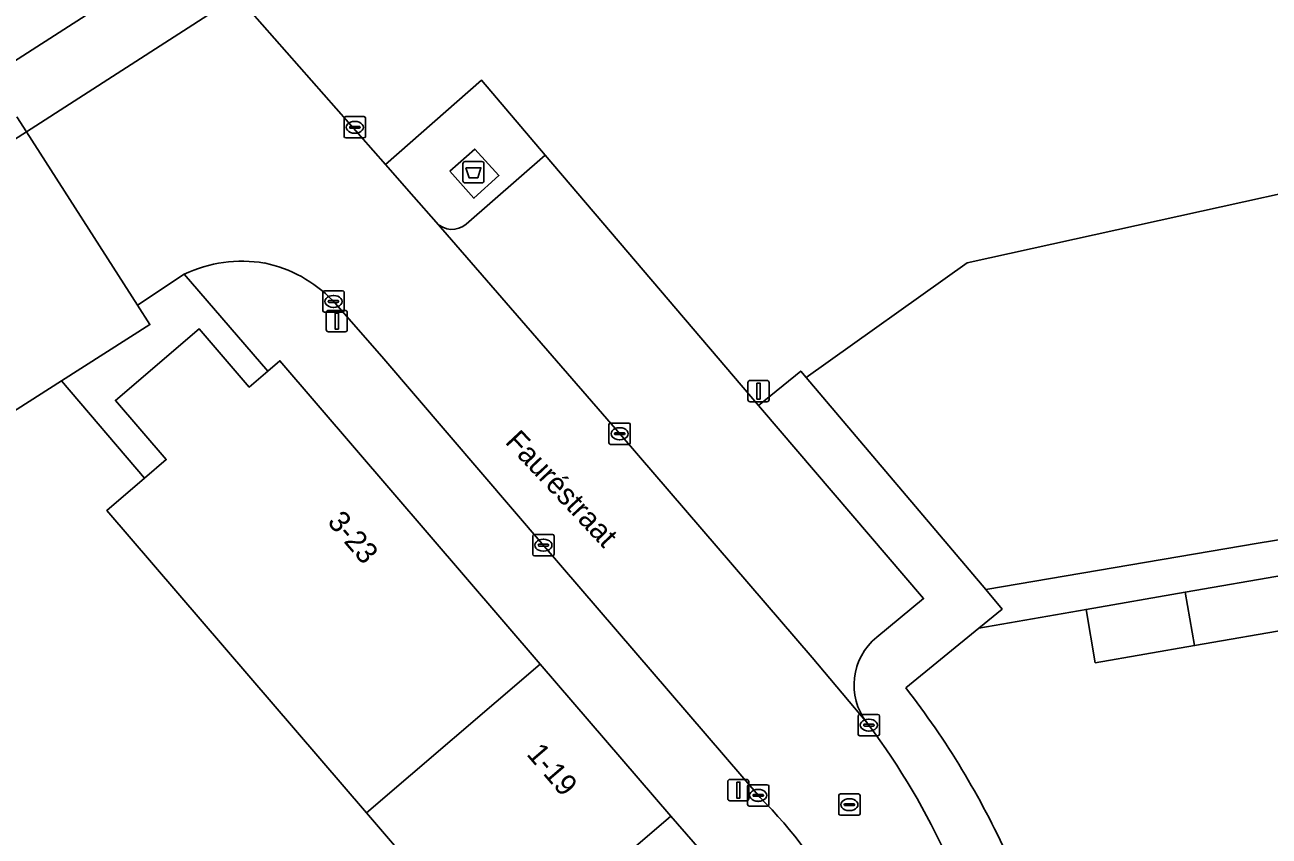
# Model space of a CAD drawing. Extents: x 159217 to 160349, y 381246 to 382172.
# Drawn here: x 159370.1 to 159428.4, y 381329.1 to 381367.2 of the extents above; entities that cross this region are included whole.
import ezdxf

# ---------------------------------------------------------------- set-up
doc = ezdxf.new("R2010")
doc.units = 0
for name, color, linetype in [('IMGEO_Afval_apart_plaats', 7, 'Continuous'), ('IMGEO_Erf', 7, 'Continuous'), ('IMGEO_Groenvoorziening', 7, 'Continuous'), ('IMGEO_Kolk', 7, 'Continuous'), ('IMGEO_Lichtmast', 7, 'Continuous'), ('IMGEO_Openbare_ruimte_label', 7, 'Continuous'), ('IMGEO_Pand', 7, 'Continuous'), ('IMGEO_Pand_nummerreeks', 7, 'Continuous'), ('IMGEO_Parkeervlak_open', 7, 'Continuous'), ('IMGEO_Rijbaan_lokaal_open', 7, 'Continuous'), ('IMGEO_Rioolput', 7, 'Continuous'), ('IMGEO_Voetpad_gesloten', 7, 'Continuous'), ('IMGEO_Voetpad_open', 7, 'Continuous')]:
    doc.layers.add(name, color=color, linetype=linetype)

msp = doc.modelspace()

# ---------------------------------------------------------------- linework, layer by layer
at = {"layer": 'IMGEO_Afval_apart_plaats'}
for p, q in [((159390.722, 381360.774), (159391.512, 381360.774)), ((159391.512, 381360.774), (159390.722, 381360.774)), ((159390.622, 381359.874), (159390.622, 381360.674)), ((159390.622, 381360.674), (159390.622, 381359.874)), ((159391.612, 381360.674), (159391.612, 381359.874)), ((159391.612, 381359.874), (159391.612, 381360.674)), ((159391.512, 381359.774), (159390.722, 381359.774)), ((159390.722, 381359.774), (159391.512, 381359.774))]:
    msp.add_line(p, q, dxfattribs=at)
msp.add_lwpolyline([(159390.765, 381360.488), (159391.469, 381360.488), (159391.32, 381360.018), (159390.914, 381360.018), (159390.765, 381360.488)], dxfattribs=at)
for centre, start, end in [((159390.722, 381360.674), 90, 180), ((159390.722, 381360.674), 90, 180), ((159391.512, 381360.674), 0, 90), ((159391.512, 381360.674), 360, 90), ((159390.722, 381359.874), 180, 270), ((159390.722, 381359.874), 180, 270), ((159391.512, 381359.874), 270, 0), ((159391.512, 381359.874), 270, 0)]:
    msp.add_arc(centre, 0.1, start, end, dxfattribs=at)
at = {"layer": 'IMGEO_Erf'}
msp.add_lwpolyline([(159378.248, 381352.935), (159380.599, 381350.194), (159381.469, 381350.94), (159377.553, 381355.493), (159375.362, 381354.045), (159375.948, 381353.129), (159371.796, 381350.484), (159375.69, 381345.919), (159376.711, 381346.795), (159374.328, 381349.573)], close=True, dxfattribs=at)
msp.add_lwpolyline([(159429.637, 381338.887), (159424.935, 381338.07), (159420.281, 381337.262), (159419.846, 381339.763), (159414.824, 381338.891), (159411.395, 381336.08)], dxfattribs=at)
msp.add_arc((159380.464, 381311.994), 39.203, 24.33771, 37.90803, dxfattribs=at)
at = {"layer": 'IMGEO_Groenvoorziening'}
for points in [[(159450.035, 381369.261), (159449.908, 381372.338), (159443.75, 381379.482), (159431.493, 381393.699), (159433.172, 381395.147), (159429.201, 381399.779), (159425.618, 381397.501), (159410.428, 381387.845), (159395.237, 381378.188), (159380.047, 381368.531), (159386.995, 381360.637), (159391.487, 381364.596), (159394.484, 381361.077), (159404.492, 381349.329), (159406.465, 381350.948), (159406.717, 381350.65), (159414.278, 381356.018), (159442.202, 381362.193), (159442.587, 381362.278), (159443.383, 381362.454), (159443.602, 381362.503), (159443.465, 381363.355), (159442.823, 381367.349), (159450.066, 381368.511)], [(159368.979, 381378.134), (159362.036, 381372.138), (159367.369, 381364.066), (159368.485, 381364.785), (159374.871, 381368.899)], [(159442.202, 381362.193), (159414.278, 381356.018), (159406.717, 381350.65), (159415.139, 381340.697), (159427.918, 381342.865), (159443.174, 381345.361), (159443.252, 381344.88), (159443.37, 381344.159), (159443.625, 381342.6), (159445.361, 381342.884), (159444.99, 381345.149), (159443.086, 381356.786)]]:
    msp.add_lwpolyline(points, close=True, dxfattribs=at)
for points in [[(159362.402, 381357.237), (159370.16, 381362.179), (159369.708, 381362.882)], [(159328.048, 381310.17), (159378.79, 381319.78), (159378.532, 381321.824), (159380.334, 381321.967), (159384.584, 381317.936), (159390.105, 381316.337), (159389.892, 381317.438), (159392.001, 381317.836), (159395.007, 381321.144), (159398.253, 381324.718), (159398.511, 381324.427), (159402.469, 381327.661), (159400.375, 381330.06), (159392.227, 381323.072), (159386.102, 381330.214), (159373.928, 381344.408), (159375.69, 381345.919), (159371.796, 381350.484), (159368.19, 381348.187)]]:
    msp.add_lwpolyline(points, dxfattribs=at)
at = {"layer": 'IMGEO_Kolk'}
for p, q in [((159385.054, 381361.958), (159385.054, 381362.81)), ((159385.129, 381362.884), (159385.981, 381362.884)), ((159385.542, 381362.664), (159385.567, 381362.664)), ((159386.055, 381362.81), (159386.055, 381361.958)), ((159385.313, 381362.378), (159385.313, 381362.39)), ((159385.751, 381362.341), (159385.353, 381362.341)), ((159385.356, 381362.427), (159385.754, 381362.427)), ((159385.565, 381362.104), (159385.54, 381362.104)), ((159385.797, 381362.39), (159385.797, 381362.378)), ((159385.981, 381361.884), (159385.129, 381361.884)), ((159384.052, 381353.787), (159384.052, 381354.639)), ((159384.127, 381354.713), (159384.979, 381354.713)), ((159384.54, 381354.493), (159384.565, 381354.493)), ((159385.053, 381354.639), (159385.053, 381353.787)), ((159384.311, 381354.207), (159384.311, 381354.219)), ((159384.749, 381354.17), (159384.351, 381354.17)), ((159384.354, 381354.256), (159384.752, 381354.256)), ((159384.563, 381353.933), (159384.538, 381353.933)), ((159384.795, 381354.219), (159384.795, 381354.207)), ((159384.979, 381353.713), (159384.127, 381353.713)), ((159397.548, 381348.507), (159398.4, 381348.507)), ((159397.473, 381347.581), (159397.473, 381348.433)), ((159397.732, 381348.001), (159397.732, 381348.013)), ((159398.17, 381347.964), (159397.772, 381347.964)), ((159397.775, 381348.05), (159398.173, 381348.05)), ((159397.961, 381348.287), (159397.986, 381348.287)), ((159398.216, 381348.013), (159398.216, 381348.001)), ((159398.474, 381348.433), (159398.474, 381347.581)), ((159398.4, 381347.507), (159397.548, 381347.507)), ((159397.984, 381347.727), (159397.959, 381347.727)), ((159393.974, 381343.279), (159394.826, 381343.279)), ((159393.899, 381342.353), (159393.899, 381343.205)), ((159394.158, 381342.773), (159394.158, 381342.785)), ((159394.596, 381342.736), (159394.198, 381342.736)), ((159394.201, 381342.822), (159394.599, 381342.822)), ((159394.387, 381343.059), (159394.412, 381343.059)), ((159394.642, 381342.785), (159394.642, 381342.773)), ((159394.9, 381343.205), (159394.9, 381342.353)), ((159394.826, 381342.279), (159393.974, 381342.279)), ((159394.41, 381342.499), (159394.385, 381342.499)), ((159409.16, 381333.91), (159409.16, 381334.762)), ((159409.235, 381334.836), (159410.087, 381334.836)), ((159409.648, 381334.616), (159409.673, 381334.616)), ((159410.161, 381334.762), (159410.161, 381333.91)), ((159409.419, 381334.33), (159409.419, 381334.342)), ((159409.857, 381334.293), (159409.459, 381334.293)), ((159409.462, 381334.379), (159409.86, 381334.379)), ((159409.671, 381334.056), (159409.646, 381334.056)), ((159409.903, 381334.342), (159409.903, 381334.33)), ((159410.087, 381333.836), (159409.235, 381333.836)), ((159403.971, 381330.613), (159403.971, 381331.465)), ((159404.046, 381331.539), (159404.898, 381331.539)), ((159404.23, 381331.033), (159404.23, 381331.045)), ((159404.668, 381330.996), (159404.27, 381330.996)), ((159404.273, 381331.082), (159404.671, 381331.082)), ((159404.459, 381331.319), (159404.484, 381331.319)), ((159404.714, 381331.045), (159404.714, 381331.033)), ((159404.972, 381331.465), (159404.972, 381330.613)), ((159404.898, 381330.539), (159404.046, 381330.539)), ((159404.482, 381330.759), (159404.457, 381330.759))]:
    msp.add_line(p, q, dxfattribs=at)
for points in [[(159385.054, 381361.958), (159385.054, 381362.81)], [(159385.129, 381362.884), (159385.981, 381362.884)], [(159386.055, 381362.81), (159386.055, 381361.958)], [(159385.981, 381361.884), (159385.129, 381361.884)], [(159384.052, 381353.787), (159384.052, 381354.639)], [(159384.127, 381354.713), (159384.979, 381354.713)], [(159385.053, 381354.639), (159385.053, 381353.787)], [(159384.979, 381353.713), (159384.127, 381353.713)], [(159397.548, 381348.507), (159398.4, 381348.507)], [(159397.473, 381347.581), (159397.473, 381348.433)], [(159398.474, 381348.433), (159398.474, 381347.581)], [(159398.4, 381347.507), (159397.548, 381347.507)], [(159393.974, 381343.279), (159394.826, 381343.279)], [(159393.899, 381342.353), (159393.899, 381343.205)], [(159394.9, 381343.205), (159394.9, 381342.353)], [(159394.826, 381342.279), (159393.974, 381342.279)], [(159409.16, 381333.91), (159409.16, 381334.762)], [(159409.235, 381334.836), (159410.087, 381334.836)], [(159410.161, 381334.762), (159410.161, 381333.91)], [(159410.087, 381333.836), (159409.235, 381333.836)], [(159403.971, 381330.613), (159403.971, 381331.465)], [(159404.046, 381331.539), (159404.898, 381331.539)], [(159404.972, 381331.465), (159404.972, 381330.613)], [(159404.898, 381330.539), (159404.046, 381330.539)]]:
    msp.add_lwpolyline(points, dxfattribs=at)
for centre, radius, start, end in [((159385.131, 381362.808), 0.0765, 91.55205, 178.44795), ((159385.131, 381362.808), 0.0765, 91.55205, 178.44795), ((159385.979, 381362.808), 0.0765, 1.55205, 88.44795), ((159385.979, 381362.808), 0.0765, 1.55205, 88.44795), ((159385.131, 381361.96), 0.0765, 181.55205, 268.44795), ((159385.131, 381361.96), 0.0765, 181.55205, 268.44795), ((159385.353, 381362.387), 0.0403, 85.87752, 175.75265), ((159385.35, 381362.377), 0.0366, 178.93798, 274.71019), ((159385.754, 381362.384), 0.043, 264.86636, 352.45326), ((159385.758, 381362.389), 0.0386, 1.73085, 96.63898), ((159385.979, 381361.96), 0.0765, 271.55205, 358.44795), ((159385.979, 381361.96), 0.0765, 271.55205, 358.44795), ((159384.129, 381354.637), 0.0765, 91.55205, 178.44795), ((159384.129, 381354.637), 0.0765, 91.55205, 178.44795), ((159384.977, 381354.637), 0.0765, 1.55205, 88.44795), ((159384.977, 381354.637), 0.0765, 1.55205, 88.44795), ((159384.129, 381353.789), 0.0765, 181.55205, 268.44795), ((159384.129, 381353.789), 0.0765, 181.55205, 268.44795), ((159384.351, 381354.216), 0.0403, 85.87752, 175.75265), ((159384.348, 381354.206), 0.0366, 178.93798, 274.71019), ((159384.752, 381354.213), 0.043, 264.86636, 352.45326), ((159384.756, 381354.218), 0.0386, 1.73085, 96.63898), ((159384.977, 381353.789), 0.0765, 271.55205, 358.44795), ((159384.977, 381353.789), 0.0765, 271.55205, 358.44795), ((159397.55, 381348.431), 0.0765, 91.55205, 178.44795), ((159397.55, 381348.431), 0.0765, 91.55205, 178.44795), ((159398.398, 381348.431), 0.0765, 1.55205, 88.44795), ((159398.398, 381348.431), 0.0765, 1.55205, 88.44795), ((159397.772, 381348.01), 0.0403, 85.87752, 175.75265), ((159397.769, 381348), 0.0366, 178.93798, 274.71019), ((159398.173, 381348.007), 0.043, 264.86636, 352.45326), ((159398.177, 381348.012), 0.0386, 1.73085, 96.63898), ((159397.55, 381347.583), 0.0765, 181.55205, 268.44795), ((159397.55, 381347.583), 0.0765, 181.55205, 268.44795), ((159398.398, 381347.583), 0.0765, 271.55205, 358.44795), ((159398.398, 381347.583), 0.0765, 271.55205, 358.44795), ((159393.976, 381343.203), 0.0765, 91.55205, 178.44795), ((159393.976, 381343.203), 0.0765, 91.55205, 178.44795), ((159394.824, 381343.203), 0.0765, 1.55205, 88.44795), ((159394.824, 381343.203), 0.0765, 1.55205, 88.44795), ((159394.198, 381342.782), 0.0403, 85.87752, 175.75265), ((159394.195, 381342.772), 0.0366, 178.93798, 274.71019), ((159394.599, 381342.779), 0.043, 264.86636, 352.45326), ((159394.603, 381342.784), 0.0386, 1.73085, 96.63898), ((159393.976, 381342.355), 0.0765, 181.55205, 268.44795), ((159393.976, 381342.355), 0.0765, 181.55205, 268.44795), ((159394.824, 381342.355), 0.0765, 271.55205, 358.44795), ((159394.824, 381342.355), 0.0765, 271.55205, 358.44795), ((159409.237, 381334.76), 0.0765, 91.55205, 178.44795), ((159409.237, 381334.76), 0.0765, 91.55205, 178.44795), ((159410.085, 381334.76), 0.0765, 1.55205, 88.44795), ((159410.085, 381334.76), 0.0765, 1.55205, 88.44795), ((159409.237, 381333.912), 0.0765, 181.55205, 268.44795), ((159409.237, 381333.912), 0.0765, 181.55205, 268.44795), ((159409.459, 381334.339), 0.0403, 85.87752, 175.75265), ((159409.456, 381334.329), 0.0366, 178.93798, 274.71019), ((159409.86, 381334.336), 0.043, 264.86636, 352.45326), ((159409.864, 381334.341), 0.0386, 1.73085, 96.63898), ((159410.085, 381333.912), 0.0765, 271.55205, 358.44795), ((159410.085, 381333.912), 0.0765, 271.55205, 358.44795), ((159404.048, 381331.463), 0.0765, 91.55205, 178.44795), ((159404.048, 381331.463), 0.0765, 91.55205, 178.44795), ((159404.27, 381331.042), 0.0403, 85.87752, 175.75265), ((159404.267, 381331.032), 0.0366, 178.93798, 274.71019), ((159404.671, 381331.039), 0.043, 264.86636, 352.45326), ((159404.675, 381331.044), 0.0386, 1.73085, 96.63898), ((159404.896, 381331.463), 0.0765, 1.55205, 88.44795), ((159404.896, 381331.463), 0.0765, 1.55205, 88.44795), ((159404.048, 381330.615), 0.0765, 181.55205, 268.44795), ((159404.048, 381330.615), 0.0765, 181.55205, 268.44795), ((159404.896, 381330.615), 0.0765, 271.55205, 358.44795), ((159404.896, 381330.615), 0.0765, 271.55205, 358.44795)]:
    msp.add_arc(centre, radius, start, end, dxfattribs=at)
for centre, major_axis, ratio, start_param, end_param in [((159385.541, 381362.384), (-0.387, 0.002), 0.722429, 4.712389, 7.853982), ((159385.566, 381362.384), (-0.39, 0.002), 0.717154, 1.570796, 4.712389), ((159384.539, 381354.213), (-0.387, 0.002), 0.722429, 4.712389, 7.853982), ((159384.564, 381354.213), (-0.39, 0.002), 0.717154, 1.570796, 4.712389), ((159397.96, 381348.007), (-0.387, 0.002), 0.722429, 4.712389, 7.853982), ((159397.985, 381348.007), (-0.39, 0.002), 0.717154, 1.570796, 4.712389), ((159394.386, 381342.779), (-0.387, 0.002), 0.722429, 4.712389, 7.853982), ((159394.411, 381342.779), (-0.39, 0.002), 0.717154, 1.570796, 4.712389), ((159409.647, 381334.336), (-0.387, 0.002), 0.722429, 4.712389, 7.853982), ((159409.672, 381334.336), (-0.39, 0.002), 0.717154, 1.570796, 4.712389), ((159404.458, 381331.039), (-0.387, 0.002), 0.722429, 4.712389, 7.853982), ((159404.483, 381331.039), (-0.39, 0.002), 0.717154, 1.570796, 4.712389)]:
    msp.add_ellipse(centre, major_axis=major_axis, ratio=ratio, start_param=start_param, end_param=end_param, dxfattribs=at)
at = {"layer": 'IMGEO_Lichtmast'}
for p, q in [((159384.312, 381353.794), (159385.102, 381353.794)), ((159385.102, 381353.794), (159384.312, 381353.794)), ((159384.212, 381352.894), (159384.212, 381353.694)), ((159384.212, 381353.694), (159384.212, 381352.894)), ((159385.202, 381353.694), (159385.202, 381352.894)), ((159385.202, 381352.894), (159385.202, 381353.694)), ((159385.102, 381352.794), (159384.312, 381352.794)), ((159384.312, 381352.794), (159385.102, 381352.794)), ((159403.992, 381349.607), (159403.992, 381350.407)), ((159403.992, 381350.407), (159403.992, 381349.607)), ((159404.092, 381350.507), (159404.882, 381350.507)), ((159404.882, 381350.507), (159404.092, 381350.507)), ((159404.982, 381350.407), (159404.982, 381349.607)), ((159404.982, 381349.607), (159404.982, 381350.407)), ((159404.882, 381349.507), (159404.092, 381349.507)), ((159404.092, 381349.507), (159404.882, 381349.507)), ((159403.042, 381330.889), (159403.042, 381331.689)), ((159403.042, 381331.689), (159403.042, 381330.889)), ((159403.142, 381331.789), (159403.932, 381331.789)), ((159403.932, 381331.789), (159403.142, 381331.789)), ((159404.032, 381331.689), (159404.032, 381330.889)), ((159404.032, 381330.889), (159404.032, 381331.689)), ((159403.932, 381330.789), (159403.142, 381330.789)), ((159403.142, 381330.789), (159403.932, 381330.789))]:
    msp.add_line(p, q, dxfattribs=at)
for points in [[(159384.632, 381353.669), (159384.782, 381353.669), (159384.782, 381352.919), (159384.632, 381352.919), (159384.632, 381353.669)], [(159404.412, 381350.382), (159404.562, 381350.382), (159404.562, 381349.632), (159404.412, 381349.632), (159404.412, 381350.382)], [(159403.462, 381331.664), (159403.612, 381331.664), (159403.612, 381330.914), (159403.462, 381330.914), (159403.462, 381331.664)]]:
    msp.add_lwpolyline(points, dxfattribs=at)
for centre, start, end in [((159384.312, 381353.694), 90, 180), ((159384.312, 381353.694), 90, 180), ((159385.102, 381353.694), 0, 90), ((159385.102, 381353.694), 360, 90), ((159384.312, 381352.894), 180, 270), ((159384.312, 381352.894), 180, 270), ((159385.102, 381352.894), 270, 0), ((159385.102, 381352.894), 270, 0), ((159404.092, 381350.407), 90, 180), ((159404.092, 381350.407), 90, 180), ((159404.882, 381350.407), 0, 90), ((159404.882, 381350.407), 360, 90), ((159404.092, 381349.607), 180, 270), ((159404.092, 381349.607), 180, 270), ((159404.882, 381349.607), 270, 0), ((159404.882, 381349.607), 270, 0), ((159403.142, 381331.689), 90, 180), ((159403.142, 381331.689), 90, 180), ((159403.932, 381331.689), 0, 90), ((159403.932, 381331.689), 360, 90), ((159403.142, 381330.889), 180, 270), ((159403.142, 381330.889), 180, 270), ((159403.932, 381330.889), 270, 0), ((159403.932, 381330.889), 270, 0)]:
    msp.add_arc(centre, 0.1, start, end, dxfattribs=at)
at = {"layer": 'IMGEO_Pand'}
for points in [[(159368.19, 381348.187), (159371.796, 381350.484), (159375.948, 381353.129), (159375.362, 381354.045), (159370.16, 381362.179), (159362.402, 381357.237)], [(159386.102, 381330.214), (159394.251, 381337.201), (159382.044, 381351.433), (159381.469, 381350.94), (159380.599, 381350.194), (159378.248, 381352.935), (159374.328, 381349.573), (159376.711, 381346.795), (159375.69, 381345.919), (159373.928, 381344.408)], [(159424.935, 381338.07), (159429.637, 381338.887), (159429.202, 381341.388), (159424.5, 381340.571)], [(159424.935, 381338.07), (159424.5, 381340.571), (159419.846, 381339.763), (159420.281, 381337.262)], [(159386.102, 381330.214), (159392.227, 381323.072), (159400.375, 381330.06), (159394.251, 381337.201)]]:
    msp.add_lwpolyline(points, close=True, dxfattribs=at)
at = {"layer": 'IMGEO_Parkeervlak_open'}
for points in [[(159404.579, 381349.227), (159404.492, 381349.329), (159394.484, 381361.077), (159390.782, 381357.845)], [(159389.364, 381357.934), (159398.087, 381347.874), (159406.999, 381337.505), (159409.563, 381334.452)], [(159410.031, 381338.465), (159412.231, 381340.269), (159404.579, 381349.227)]]:
    msp.add_lwpolyline(points, dxfattribs=at)
for centre, radius, start, end in [((159390.118, 381358.599), 1.005, 221.43667, 311.38047), ((159411.881, 381336.215), 2.912, 129.42973, 217.26659)]:
    msp.add_arc(centre, radius, start, end, dxfattribs=at)
at = {"layer": 'IMGEO_Rijbaan_lokaal_open'}
for points in [[(159389.364, 381357.934), (159388.319, 381359.126), (159386.995, 381360.637), (159380.047, 381368.531), (159379.315, 381368.061), (159370.16, 381362.179), (159375.362, 381354.045), (159377.553, 381355.493)], [(159409.658, 381334.338), (159409.563, 381334.452), (159406.999, 381337.505), (159398.087, 381347.874), (159389.364, 381357.934)], [(159384.516, 381354.257), (159386.911, 381351.524), (159394.437, 381342.738), (159404.559, 381330.94)]]:
    msp.add_lwpolyline(points, dxfattribs=at)
for centre, radius, start, end in [((159380.278, 381349.693), 6.408, 80.69754, 115.16578), ((159380.046, 381349.918), 6.23, 44.15085, 78.25779), ((159382.119, 381313.837), 34.332, 12.18702, 36.6644), ((159389.447, 381315.8), 21.391, 27.62735, 45.05144)]:
    msp.add_arc(centre, radius, start, end, dxfattribs=at)
at = {"layer": 'IMGEO_Rioolput'}
for p, q in [((159408.249, 381330.178), (159408.249, 381331.03)), ((159408.324, 381331.104), (159409.176, 381331.104)), ((159409.25, 381331.03), (159409.25, 381330.178)), ((159408.508, 381330.598), (159408.508, 381330.61)), ((159408.946, 381330.561), (159408.548, 381330.561)), ((159408.551, 381330.647), (159408.949, 381330.647)), ((159408.737, 381330.884), (159408.762, 381330.884)), ((159408.992, 381330.61), (159408.992, 381330.598)), ((159409.176, 381330.104), (159408.324, 381330.104)), ((159408.76, 381330.324), (159408.735, 381330.324))]:
    msp.add_line(p, q, dxfattribs=at)
for points in [[(159408.249, 381330.178), (159408.249, 381331.03)], [(159408.324, 381331.104), (159409.176, 381331.104)], [(159409.25, 381331.03), (159409.25, 381330.178)], [(159409.176, 381330.104), (159408.324, 381330.104)]]:
    msp.add_lwpolyline(points, dxfattribs=at)
for centre, radius, start, end in [((159408.326, 381331.028), 0.0765, 91.55205, 178.44795), ((159408.326, 381331.028), 0.0765, 91.55205, 178.44795), ((159409.174, 381331.028), 0.0765, 1.55205, 88.44795), ((159409.174, 381331.028), 0.0765, 1.55205, 88.44795), ((159408.548, 381330.607), 0.0403, 85.87752, 175.75265), ((159408.545, 381330.597), 0.0366, 178.93798, 274.71019), ((159408.949, 381330.604), 0.043, 264.86636, 352.45326), ((159408.953, 381330.609), 0.0386, 1.73085, 96.63898), ((159408.326, 381330.18), 0.0765, 181.55205, 268.44795), ((159408.326, 381330.18), 0.0765, 181.55205, 268.44795), ((159409.174, 381330.18), 0.0765, 271.55205, 358.44795), ((159409.174, 381330.18), 0.0765, 271.55205, 358.44795)]:
    msp.add_arc(centre, radius, start, end, dxfattribs=at)
for centre, major_axis, ratio, start_param, end_param in [((159408.736, 381330.604), (-0.387, 0.002), 0.722429, 4.712389, 7.853982), ((159408.761, 381330.604), (-0.39, 0.002), 0.717154, 1.570796, 4.712389)]:
    msp.add_ellipse(centre, major_axis=major_axis, ratio=ratio, start_param=start_param, end_param=end_param, dxfattribs=at)
at = {"layer": 'IMGEO_Voetpad_gesloten'}
msp.add_lwpolyline([(159390.005, 381360.32), (159391.142, 381359.059), (159392.314, 381360.124), (159391.178, 381361.359)], close=True, dxfattribs=at)
at = {"layer": 'IMGEO_Voetpad_open'}
for points in [[(159374.871, 381368.899), (159368.485, 381364.785)], [(159369.708, 381362.882), (159370.16, 381362.179), (159379.315, 381368.061)], [(159391.487, 381364.596), (159386.995, 381360.637), (159388.319, 381359.126), (159389.364, 381357.934)], [(159390.782, 381357.845), (159394.484, 381361.077), (159391.487, 381364.596)], [(159377.553, 381355.493), (159381.469, 381350.94), (159382.044, 381351.433), (159394.251, 381337.201), (159400.375, 381330.06), (159402.469, 381327.661), (159404.91, 381324.293)], [(159404.559, 381330.94), (159394.437, 381342.738), (159386.911, 381351.524), (159384.516, 381354.257)], [(159411.395, 381336.08), (159414.824, 381338.891), (159415.912, 381339.783), (159415.139, 381340.697), (159406.717, 381350.65), (159406.465, 381350.948), (159404.492, 381349.329), (159404.579, 381349.227), (159412.231, 381340.269), (159410.031, 381338.465)], [(159443.174, 381345.361), (159427.918, 381342.865), (159415.139, 381340.697), (159415.912, 381339.783), (159414.824, 381338.891), (159419.846, 381339.763), (159424.5, 381340.571), (159429.202, 381341.388)], [(159409.563, 381334.452), (159409.658, 381334.338)]]:
    msp.add_lwpolyline(points, dxfattribs=at)
msp.add_lwpolyline([(159390.005, 381360.32), (159391.178, 381361.359), (159392.314, 381360.124), (159391.142, 381359.059)], close=True, dxfattribs=at)
for centre, radius, start, end in [((159390.118, 381358.599), 1.005, 221.43667, 311.38047), ((159380.278, 381349.693), 6.408, 80.69754, 115.16578), ((159380.046, 381349.918), 6.23, 44.15085, 78.25779), ((159411.881, 381336.215), 2.912, 129.42973, 217.26659), ((159380.464, 381311.994), 39.203, 24.33771, 37.90803), ((159382.119, 381313.837), 34.332, 12.18702, 36.6644), ((159389.447, 381315.8), 21.391, 27.62735, 45.05144)]:
    msp.add_arc(centre, radius, start, end, dxfattribs=at)

# ---------------------------------------------------------------- texts
at = {"layer": 'IMGEO_Openbare_ruimte_label'}
msp.add_text('Fauréstraat', height=1, rotation=313.13672, dxfattribs=at).set_placement((159392.559, 381347.592))
at = {"layer": 'IMGEO_Pand_nummerreeks'}
for s, p in [('3-23', (159384.229, 381343.847)), ('1-19', (159393.571, 381332.955))]:
    msp.add_text(s, height=1, rotation=310.61873, dxfattribs=at).set_placement(p)

doc.saveas('drawing.dxf')
